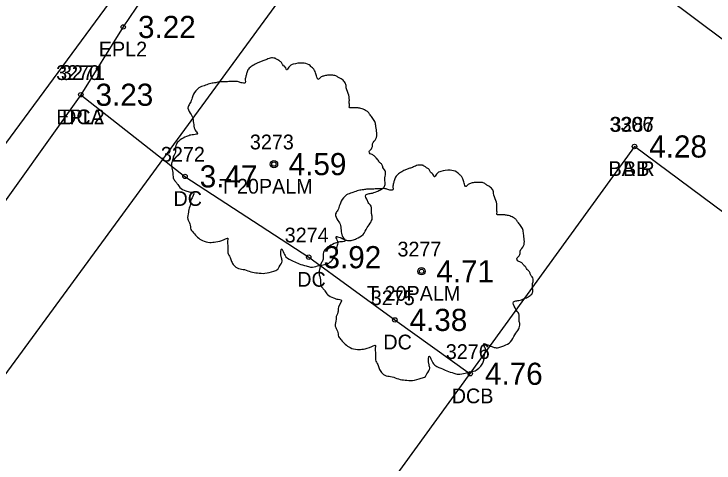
# Model space of a CAD drawing. Extents: x 2608598 to 2610682, y 641451 to 643526.
# Drawn here: x 2610013.59 to 2610060.97, y 641976.97 to 642007.4 of the extents above; entities that cross this region are included whole.
import ezdxf

# ---------------------------------------------------------------- set-up
doc = ezdxf.new("R2010")
doc.units = 0
for name, color, linetype in [('RD_EX_Bldg', 7, 'Continuous'), ('RD_EX_Bldg_txCode', 7, 'Continuous'), ('RD_EX_Conc', 7, 'Continuous'), ('RD_EX_Conc_txCode', 7, 'Continuous'), ('RD_EX_DR_Pipe', 7, 'Continuous'), ('RD_EX_Road', 7, 'Continuous'), ('RD_EX_Road_txCode', 7, 'Continuous'), ('RD_EX_TX_Bldg_ELEV', 7, 'Continuous'), ('RD_EX_TX_Conc_ELEV', 7, 'Continuous'), ('RD_EX_TX_Road_ELEV', 7, 'Continuous'), ('RD_EX_TX_VEG_ELEV', 7, 'Continuous'), ('RD_EX_VEG', 7, 'Continuous'), ('RD_EX_VEG_txCode', 7, 'Continuous'), ('RD_SMD_Locator', 7, 'Continuous')]:
    doc.layers.add(name, color=color, linetype=linetype)

msp = doc.modelspace()

# ---------------------------------------------------------------- linework, layer by layer
at = {"layer": 'RD_EX_Bldg'}
for points in [[(2610053.59, 642011.651), (2610094.327, 642068.736), (2610111.856, 642055.619), (2610105.498, 642045.99), (2610112.03, 642040.97), (2610078.047, 641993.35), (2610053.59, 642011.651)], [(2610055.591, 641998.422), (2610028.78, 641961.419), (2610024.204, 641964.927), (2610014.464, 641951.932), (2610030.087, 641940.651), (2610042.735, 641931.519), (2610079.254, 641980.823), (2610055.591, 641998.422)]]:
    msp.add_lwpolyline(points, dxfattribs=at)
at = {"layer": 'RD_EX_Conc'}
msp.add_lwpolyline([(2610018.112, 642001.928), (2610025.163, 641996.394), (2610033.543, 641990.921), (2610039.369, 641986.672), (2610044.472, 641983.021)], dxfattribs=at)
at = {"layer": 'RD_EX_DR_Pipe'}
msp.add_line((2610073.519, 642065.711), (2609997.656, 641962.025), dxfattribs=at)
at = {"layer": 'RD_EX_Road'}
for points in [[(2610116.512, 642103.007), (2610109.419, 642106.335), (2610102.937, 642107.104), (2610095.974, 642105.732), (2610091.028, 642103.088), (2610067.446, 642071.713), (2610058.11, 642059.075), (2610043.044, 642039.371), (2610035.942, 642029.795), (2610030.832, 642022.851), (2609999.348, 641980.077), (2609984.87, 641960.622)], [(2610032.589, 642022.148), (2610025.693, 642013.504), (2610020.985, 642006.523), (2610018.112, 642001.928), (2610002.773, 641980.423), (2610001.184, 641979.118), (2609987.485, 641958.197)]]:
    msp.add_lwpolyline(points, dxfattribs=at)
at = {"layer": 'RD_EX_VEG'}
for centre, radius in [((2610031.186, 641997.228), 0.25), ((2610031.174, 641997.209), 0.0001), ((2610041.178, 641989.969), 0.25), ((2610041.166, 641989.95), 0.0001)]:
    msp.add_circle(centre, radius, dxfattribs=at)
for points in [[(2610031.318, 642004.395), (2610031.018, 642004.42), (2610030.694, 642004.32), (2610030.444, 642004.22), (2610030.219, 642004.145), (2610029.994, 642004.045), (2610029.694, 642003.871), (2610029.469, 642003.671), (2610029.344, 642003.421), (2610029.294, 642003.196), (2610029.244, 642002.921), (2610029.244, 642002.746), (2610029.119, 642002.721), (2610028.969, 642002.746), (2610028.719, 642002.821), (2610028.469, 642002.821), (2610028.22, 642002.821), (2610027.87, 642002.796), (2610027.52, 642002.796), (2610027.245, 642002.746), (2610026.92, 642002.696), (2610026.545, 642002.571), (2610026.195, 642002.446), (2610025.896, 642002.196), (2610025.646, 642001.721), (2610025.521, 642001.372), (2610025.371, 642001.122), (2610025.521, 642000.672), (2610025.696, 642000.322), (2610025.721, 642000.122), (2610025.796, 641999.697), (2610025.896, 641999.472), (2610026.021, 641999.272), (2610025.946, 641999.248), (2610025.571, 641999.198), (2610025.271, 641999.098), (2610024.846, 641998.873), (2610024.621, 641998.648), (2610024.521, 641998.323), (2610024.496, 641997.973), (2610024.396, 641997.773), (2610024.321, 641997.498), (2610024.296, 641997.423), (2610024.246, 641997.098), (2610024.346, 641996.649), (2610024.371, 641996.299), (2610024.496, 641996.074), (2610024.646, 641995.899), (2610024.821, 641995.649), (2610025.221, 641995.424), (2610025.546, 641995.324), (2610025.746, 641995.299), (2610025.571, 641994.799), (2610025.521, 641994.45), (2610025.396, 641994.05), (2610025.396, 641993.975), (2610025.346, 641993.5), (2610025.496, 641993.175), (2610025.571, 641992.8), (2610025.746, 641992.575), (2610026.021, 641992.276), (2610026.345, 641992.051), (2610026.845, 641991.926), (2610027.245, 641991.951), (2610027.82, 641992.126), (2610028.07, 641992.201), (2610028.045, 641992.026), (2610028.07, 641991.651), (2610028.07, 641991.226), (2610028.22, 641990.901), (2610028.32, 641990.626), (2610028.469, 641990.376), (2610028.794, 641990.152), (2610029.194, 641990.077), (2610029.619, 641989.927), (2610030.069, 641989.852), (2610030.569, 641989.827), (2610031.168, 641989.977), (2610031.443, 641990.102), (2610031.543, 641990.276), (2610031.743, 641990.651), (2610031.693, 641990.876), (2610031.718, 641991.476), (2610031.818, 641991.301), (2610031.993, 641990.951), (2610032.493, 641990.651), (2610032.893, 641990.476), (2610033.367, 641990.326), (2610033.667, 641990.251), (2610034.142, 641990.326), (2610034.517, 641990.401), (2610034.892, 641990.526), (2610035.192, 641990.801), (2610035.366, 641991.076), (2610035.416, 641991.351), (2610035.491, 641991.726), (2610035.541, 641991.901)], [(2610035.541, 641991.901), (2610035.466, 641992.076), (2610035.416, 641992.326), (2610035.491, 641992.301), (2610035.666, 641992.251), (2610035.941, 641992.126), (2610036.166, 641992.051), (2610036.491, 641992.076), (2610036.766, 641992.176), (2610037.216, 641992.451), (2610037.491, 641992.925), (2610037.765, 641993.325), (2610037.84, 641993.65), (2610037.79, 641993.875), (2610037.765, 641994.375), (2610037.565, 641994.625), (2610037.515, 641994.749), (2610037.416, 641995.149), (2610037.491, 641995.199), (2610037.765, 641995.249), (2610038.14, 641995.374), (2610038.415, 641995.499), (2610038.64, 641995.674), (2610038.715, 641995.899), (2610038.69, 641996.299), (2610038.74, 641996.699), (2610038.665, 641996.849), (2610038.565, 641996.998), (2610038.49, 641997.198), (2610038.34, 641997.348), (2610038.24, 641997.498), (2610038.14, 641997.598), (2610038.015, 641997.748), (2610037.84, 641997.873), (2610037.69, 641997.923), (2610037.64, 641998.073), (2610037.79, 641998.273), (2610037.84, 641998.373), (2610037.865, 641998.598), (2610038.09, 641998.948), (2610038.14, 641999.347), (2610038.09, 641999.772), (2610038.04, 642000.047), (2610037.89, 642000.322), (2610037.69, 642000.572), (2610037.565, 642000.747), (2610037.391, 642000.872), (2610037.066, 642000.997), (2610036.816, 642001.047), (2610036.466, 642001.047), (2610036.266, 642001.097), (2610036.291, 642001.147), (2610036.291, 642001.297), (2610036.291, 642001.572), (2610036.216, 642002.021), (2610036.066, 642002.521), (2610036.066, 642002.546), (2610035.966, 642002.796), (2610035.741, 642002.996), (2610035.566, 642003.096), (2610035.366, 642003.221), (2610035.117, 642003.246), (2610034.817, 642003.246), (2610034.542, 642003.196), (2610034.342, 642003.096), (2610034.167, 642002.971), (2610034.092, 642003.121), (2610033.992, 642003.421), (2610033.942, 642003.571), (2610033.792, 642003.746), (2610033.567, 642003.945), (2610033.117, 642004.07), (2610032.493, 642003.995), (2610032.193, 642003.796), (2610032.043, 642003.621), (2610031.993, 642003.746), (2610031.793, 642003.945), (2610031.693, 642004.12), (2610031.518, 642004.245), (2610031.368, 642004.345), (2610031.268, 642004.395)], [(2610041.31, 641997.136), (2610041.01, 641997.161), (2610040.686, 641997.061), (2610040.436, 641996.961), (2610040.211, 641996.886), (2610039.986, 641996.786), (2610039.686, 641996.611), (2610039.461, 641996.411), (2610039.336, 641996.161), (2610039.286, 641995.937), (2610039.236, 641995.662), (2610039.236, 641995.487), (2610039.111, 641995.462), (2610038.961, 641995.487), (2610038.711, 641995.562), (2610038.462, 641995.562), (2610038.212, 641995.562), (2610037.862, 641995.537), (2610037.512, 641995.537), (2610037.237, 641995.487), (2610036.912, 641995.437), (2610036.537, 641995.312), (2610036.188, 641995.187), (2610035.888, 641994.937), (2610035.638, 641994.462), (2610035.513, 641994.112), (2610035.363, 641993.862), (2610035.513, 641993.413), (2610035.688, 641993.063), (2610035.713, 641992.863), (2610035.788, 641992.438), (2610035.888, 641992.213), (2610036.013, 641992.013), (2610035.938, 641991.988), (2610035.563, 641991.938), (2610035.263, 641991.838), (2610034.838, 641991.613), (2610034.613, 641991.389), (2610034.513, 641991.064), (2610034.488, 641990.714), (2610034.388, 641990.514), (2610034.313, 641990.239), (2610034.288, 641990.164), (2610034.238, 641989.839), (2610034.338, 641989.389), (2610034.363, 641989.04), (2610034.488, 641988.815), (2610034.638, 641988.64), (2610034.813, 641988.39), (2610035.213, 641988.165), (2610035.538, 641988.065), (2610035.738, 641988.04), (2610035.563, 641987.54), (2610035.513, 641987.19), (2610035.388, 641986.791), (2610035.388, 641986.716), (2610035.338, 641986.241), (2610035.488, 641985.916), (2610035.563, 641985.541), (2610035.738, 641985.316), (2610036.013, 641985.016), (2610036.337, 641984.791), (2610036.837, 641984.666), (2610037.237, 641984.691), (2610037.812, 641984.866), (2610038.062, 641984.941), (2610038.037, 641984.766), (2610038.062, 641984.392), (2610038.062, 641983.967), (2610038.212, 641983.642), (2610038.312, 641983.367), (2610038.462, 641983.117), (2610038.786, 641982.892), (2610039.186, 641982.817), (2610039.611, 641982.667), (2610040.061, 641982.592), (2610040.561, 641982.567), (2610041.16, 641982.717), (2610041.435, 641982.842), (2610041.535, 641983.017), (2610041.735, 641983.392), (2610041.685, 641983.617), (2610041.71, 641984.217), (2610041.81, 641984.042), (2610041.985, 641983.692), (2610042.485, 641983.392), (2610042.885, 641983.217), (2610043.359, 641983.067), (2610043.659, 641982.992), (2610044.134, 641983.067), (2610044.509, 641983.142), (2610044.884, 641983.267), (2610045.184, 641983.542), (2610045.359, 641983.817), (2610045.409, 641984.092), (2610045.483, 641984.467), (2610045.533, 641984.641)], [(2610045.533, 641984.641), (2610045.459, 641984.816), (2610045.409, 641985.066), (2610045.483, 641985.041), (2610045.658, 641984.991), (2610045.933, 641984.866), (2610046.158, 641984.791), (2610046.483, 641984.816), (2610046.758, 641984.916), (2610047.208, 641985.191), (2610047.483, 641985.666), (2610047.757, 641986.066), (2610047.832, 641986.391), (2610047.782, 641986.616), (2610047.757, 641987.115), (2610047.558, 641987.365), (2610047.508, 641987.49), (2610047.408, 641987.89), (2610047.483, 641987.94), (2610047.757, 641987.99), (2610048.132, 641988.115), (2610048.407, 641988.24), (2610048.632, 641988.415), (2610048.707, 641988.64), (2610048.682, 641989.04), (2610048.732, 641989.439), (2610048.657, 641989.589), (2610048.557, 641989.739), (2610048.482, 641989.939), (2610048.332, 641990.089), (2610048.232, 641990.239), (2610048.132, 641990.339), (2610048.007, 641990.489), (2610047.832, 641990.614), (2610047.683, 641990.664), (2610047.633, 641990.814), (2610047.782, 641991.014), (2610047.832, 641991.114), (2610047.857, 641991.339), (2610048.082, 641991.688), (2610048.132, 641992.088), (2610048.082, 641992.513), (2610048.032, 641992.788), (2610047.882, 641993.063), (2610047.683, 641993.313), (2610047.558, 641993.488), (2610047.383, 641993.613), (2610047.058, 641993.738), (2610046.808, 641993.787), (2610046.458, 641993.787), (2610046.258, 641993.837), (2610046.283, 641993.887), (2610046.283, 641994.037), (2610046.283, 641994.312), (2610046.208, 641994.762), (2610046.058, 641995.262), (2610046.058, 641995.287), (2610045.958, 641995.537), (2610045.733, 641995.737), (2610045.558, 641995.837), (2610045.359, 641995.962), (2610045.109, 641995.987), (2610044.809, 641995.987), (2610044.534, 641995.937), (2610044.334, 641995.837), (2610044.159, 641995.712), (2610044.084, 641995.862), (2610043.984, 641996.161), (2610043.934, 641996.311), (2610043.784, 641996.486), (2610043.559, 641996.686), (2610043.109, 641996.811), (2610042.485, 641996.736), (2610042.185, 641996.536), (2610042.035, 641996.361), (2610041.985, 641996.486), (2610041.785, 641996.686), (2610041.685, 641996.861), (2610041.51, 641996.986), (2610041.36, 641997.086), (2610041.26, 641997.136)]]:
    msp.add_spline(points, degree=3, dxfattribs=at)
at = {"layer": 'RD_SMD_Locator'}
for centre in [(2610020.985, 642006.523), (2610018.112, 642001.928), (2610018.112, 642001.928), (2610055.591, 641998.422), (2610055.591, 641998.422), (2610031.186, 641997.228), (2610025.163, 641996.394), (2610033.543, 641990.921), (2610041.178, 641989.969), (2610039.369, 641986.672), (2610044.472, 641983.021)]:
    msp.add_circle(centre, 0.15, dxfattribs=at)

# ---------------------------------------------------------------- texts
at = {"layer": 'RD_EX_Bldg_txCode'}
for s, p in [('3306', (2610053.898, 641999.422)), ('3287', (2610053.961, 641999.422)), ('BA R', (2610053.835, 641996.422)), ('BB', (2610054.812, 641996.422))]:
    msp.add_text(s, height=1, dxfattribs=at).set_placement(p)
at = {"layer": 'RD_EX_Conc_txCode'}
for s, p in [('3271', (2610016.765, 642002.928)), ('DCA', (2610016.844, 641999.928)), ('3272', (2610023.534, 641997.394)), ('DC', (2610024.384, 641994.394)), ('3274', (2610031.913, 641991.921)), ('DC', (2610032.763, 641988.921)), ('3275', (2610037.739, 641987.672)), ('DC', (2610038.59, 641984.672)), ('3276', (2610042.819, 641984.021)), ('DCB', (2610043.22, 641981.021))]:
    msp.add_text(s, height=1, dxfattribs=at).set_placement(p)
at = {"layer": 'RD_EX_Road_txCode'}
for s, p in [('EPL2', (2610019.331, 642004.523)), ('3270', (2610016.443, 642002.928)), ('EPL2', (2610016.458, 641999.928))]:
    msp.add_text(s, height=1, dxfattribs=at).set_placement(p)
at = {"layer": 'RD_EX_TX_Bldg_ELEV'}
msp.add_text('4.28', height=1.5, dxfattribs=at).set_placement((2610056.591, 641997.672))
msp.add_text('4.28', height=1.5, dxfattribs=at).set_placement((2610056.591, 641997.672))
at = {"layer": 'RD_EX_TX_Conc_ELEV'}
for s, p in [('3.23', (2610019.112, 642001.178)), ('3.47', (2610026.163, 641995.644)), ('3.92', (2610034.543, 641990.171)), ('4.38', (2610040.369, 641985.922)), ('4.76', (2610045.472, 641982.271))]:
    msp.add_text(s, height=1.5, dxfattribs=at).set_placement(p)
at = {"layer": 'RD_EX_TX_Road_ELEV'}
for s, p in [('3.22', (2610021.985, 642005.773)), ('3.23', (2610019.112, 642001.178))]:
    msp.add_text(s, height=1.5, dxfattribs=at).set_placement(p)
at = {"layer": 'RD_EX_TX_VEG_ELEV'}
for s, p in [('4.59', (2610032.186, 641996.478)), ('4.71', (2610042.178, 641989.219))]:
    msp.add_text(s, height=1.5, dxfattribs=at).set_placement(p)
at = {"layer": 'RD_EX_VEG_txCode'}
for s, p in [('3273', (2610029.556, 641998.228)), ('T 20PALM', (2610027.493, 641995.228)), ('3277', (2610039.548, 641990.969)), ('T 20PALM', (2610037.485, 641987.969))]:
    msp.add_text(s, height=1, dxfattribs=at).set_placement(p)

doc.saveas('drawing.dxf')
